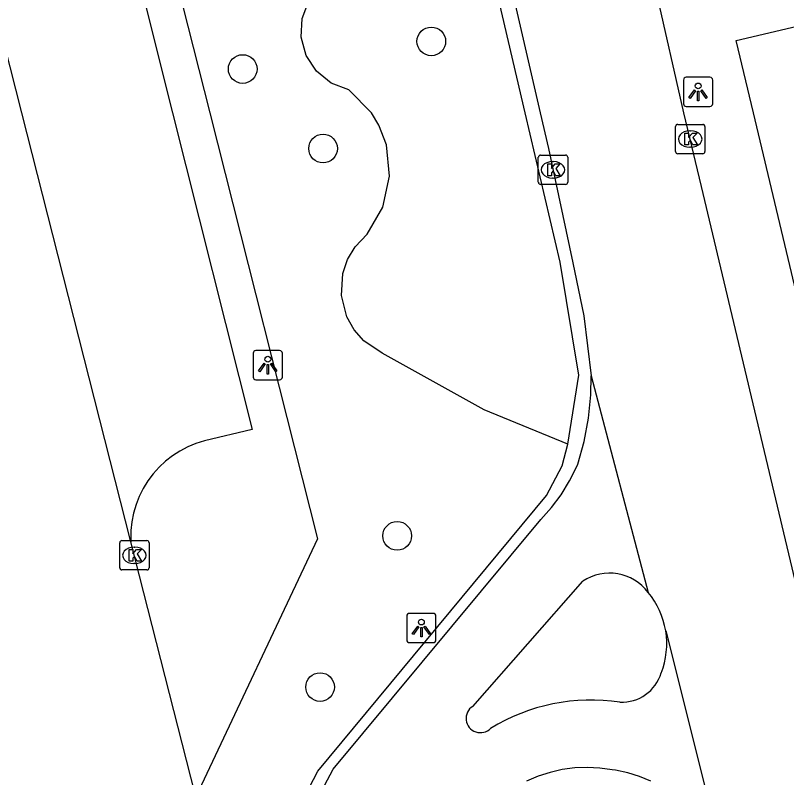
# Model space of a CAD drawing. Extents: x 157793 to 159380, y 380882 to 382313.
# Drawn here: x 158608.83 to 158635.11, y 381227.35 to 381253.32 of the extents above; entities that cross this region are included whole.
import ezdxf

# ---------------------------------------------------------------- set-up
doc = ezdxf.new("R2010")
doc.units = 0
for name, color, linetype in [('IMGEO_Boom', 7, 'Continuous'), ('IMGEO_Fietspad_open', 7, 'Continuous'), ('IMGEO_Groenvoorziening', 7, 'Continuous'), ('IMGEO_Kolk', 7, 'Continuous'), ('IMGEO_Lichtpunt', 7, 'Continuous'), ('IMGEO_Rijbaan_lokaal_open', 7, 'Continuous'), ('IMGEO_Voetpad_open', 7, 'Continuous')]:
    doc.layers.add(name, color=color, linetype=linetype)

msp = doc.modelspace()

# ---------------------------------------------------------------- linework, layer by layer
at = {"layer": 'IMGEO_Boom'}
for centre in [(158622.999, 381252.435), (158616.572, 381251.494), (158619.31, 381248.785), (158621.835, 381235.588), (158619.209, 381230.437)]:
    msp.add_circle(centre, 0.489, dxfattribs=at)
at = {"layer": 'IMGEO_Fietspad_open'}
for points in [[(158653.459, 381158.427), (158653.459, 381158.428), (158652.71, 381161.57), (158651.138, 381168.163), (158650.385, 381171.319), (158649.514, 381174.661), (158645.033, 381193.65), (158637.662, 381224.561), (158632.206, 381247.49), (158631.61, 381250), (158626.887, 381270.801), (158625.632, 381276.047)], [(158620.674, 381275.998), (158622.131, 381269.85), (158626.707, 381250), (158626.994, 381248.788), (158627.819, 381244.892), (158628.198, 381243.09), (158628.452, 381241.037)], [(158619.357, 381227.08), (158619.66, 381227.637), (158626.727, 381236.142), (158627.093, 381236.551), (158627.421, 381236.99), (158627.708, 381237.458), (158627.953, 381237.949), (158627.99, 381238.034), (158628.21, 381238.806), (158628.361, 381239.594), (158628.44, 381240.393), (158628.452, 381241.037)], [(158628.452, 381241.037), (158630.386, 381233.662)], [(158624.41, 381229.78), (158628.164, 381234.04)], [(158630.986, 381232.35), (158632.959, 381224.507)], [(158630.483, 381227.235), (158630.094, 381227.393), (158629.692, 381227.516), (158629.281, 381227.603), (158629.162, 381227.621), (158628.739, 381227.679), (158628.312, 381227.698), (158627.886, 381227.68), (158627.462, 381227.623), (158627.046, 381227.529), (158626.639, 381227.398), (158626.246, 381227.232)]]:
    msp.add_lwpolyline(points, dxfattribs=at)
for centre, radius, start, end in [((158629.076, 381232.679), 1.638, 36.8725, 123.8184), ((158628.282, 381231.907), 2.74, 9.3104, 39.8404), ((158628.295, 381231.908), 2.727, 338.661, 9.3169), ((158629.492, 381231.327), 1.404, 267.2184, 342.9997), ((158628.454, 381223.402), 6.594, 81.5383, 121.4015), ((158624.67, 381229.369), 0.486, 122.3688, 315.6922)]:
    msp.add_arc(centre, radius, start, end, dxfattribs=at)
at = {"layer": 'IMGEO_Groenvoorziening'}
msp.add_lwpolyline([(158627.654, 381238.715), (158624.805, 381239.878), (158621.325, 381241.81), (158620.699, 381242.228), (158620.367, 381242.607), (158620.121, 381243.046), (158619.936, 381243.776), (158619.985, 381244.527), (158620.147, 381245.004), (158620.405, 381245.436), (158620.813, 381245.862), (158621.352, 381246.79), (158621.578, 381247.84), (158621.469, 381248.908), (158621.213, 381249.578), (158620.96, 381250), (158620.188, 381250.789), (158619.588, 381251.017), (158619.088, 381251.419), (158618.737, 381251.957), (158618.569, 381252.576), (158618.6, 381253.217), (158618.828, 381253.817)], dxfattribs=at)
at = {"layer": 'IMGEO_Kolk'}
for p, q in [((158631.322, 381248.683), (158631.322, 381249.535)), ((158631.397, 381249.609), (158632.249, 381249.609)), ((158632.323, 381249.535), (158632.323, 381248.683)), ((158631.81, 381249.389), (158631.835, 381249.389)), ((158631.833, 381248.829), (158631.808, 381248.829)), ((158626.646, 381247.634), (158626.646, 381248.486)), ((158626.721, 381248.56), (158627.573, 381248.56)), ((158627.647, 381248.486), (158627.647, 381247.634)), ((158632.249, 381248.609), (158631.397, 381248.609)), ((158627.134, 381248.34), (158627.159, 381248.34)), ((158627.157, 381247.78), (158627.132, 381247.78)), ((158627.573, 381247.56), (158626.721, 381247.56)), ((158612.38, 381234.5), (158612.38, 381235.352)), ((158612.455, 381235.426), (158613.307, 381235.426)), ((158613.381, 381235.352), (158613.381, 381234.5)), ((158612.868, 381235.206), (158612.893, 381235.206)), ((158612.891, 381234.646), (158612.866, 381234.646)), ((158613.307, 381234.426), (158612.455, 381234.426))]:
    msp.add_line(p, q, dxfattribs=at)
for points in [[(158631.322, 381248.683), (158631.322, 381249.535)], [(158631.397, 381249.609), (158632.249, 381249.609)], [(158632.323, 381249.535), (158632.323, 381248.683)], [(158631.643, 381249.309), (158631.766, 381249.309), (158631.766, 381249.158), (158631.896, 381249.309), (158632.06, 381249.309), (158631.914, 381249.158), (158632.067, 381248.909), (158631.915, 381248.909), (158631.83, 381249.073), (158631.766, 381249.006), (158631.766, 381248.909), (158631.643, 381248.909), (158631.643, 381249.309)], [(158626.646, 381247.634), (158626.646, 381248.486)], [(158626.721, 381248.56), (158627.573, 381248.56)], [(158627.647, 381248.486), (158627.647, 381247.634)], [(158632.249, 381248.609), (158631.397, 381248.609)], [(158626.967, 381248.26), (158627.09, 381248.26), (158627.09, 381248.109), (158627.22, 381248.26), (158627.384, 381248.26), (158627.238, 381248.109), (158627.391, 381247.86), (158627.239, 381247.86), (158627.154, 381248.024), (158627.09, 381247.957), (158627.09, 381247.86), (158626.967, 381247.86), (158626.967, 381248.26)], [(158627.573, 381247.56), (158626.721, 381247.56)], [(158612.38, 381234.5), (158612.38, 381235.352)], [(158612.455, 381235.426), (158613.307, 381235.426)], [(158613.381, 381235.352), (158613.381, 381234.5)], [(158612.701, 381235.126), (158612.824, 381235.126), (158612.824, 381234.975), (158612.954, 381235.126), (158613.118, 381235.126), (158612.972, 381234.975), (158613.125, 381234.726), (158612.973, 381234.726), (158612.888, 381234.89), (158612.824, 381234.823), (158612.824, 381234.726), (158612.701, 381234.726), (158612.701, 381235.126)], [(158613.307, 381234.426), (158612.455, 381234.426)]]:
    msp.add_lwpolyline(points, dxfattribs=at)
for centre, start, end in [((158631.399, 381249.533), 91.552, 178.448), ((158631.399, 381249.533), 91.552, 178.448), ((158632.247, 381249.533), 1.552, 88.448), ((158632.247, 381249.533), 1.552, 88.448), ((158626.723, 381248.484), 91.552, 178.448), ((158626.723, 381248.484), 91.552, 178.448), ((158627.571, 381248.484), 1.552, 88.448), ((158627.571, 381248.484), 1.552, 88.448), ((158631.399, 381248.685), 181.552, 268.448), ((158631.399, 381248.685), 181.552, 268.448), ((158632.247, 381248.685), 271.552, 358.448), ((158632.247, 381248.685), 271.552, 358.448), ((158626.723, 381247.636), 181.552, 268.448), ((158626.723, 381247.636), 181.552, 268.448), ((158627.571, 381247.636), 271.552, 358.448), ((158627.571, 381247.636), 271.552, 358.448), ((158612.457, 381235.35), 91.552, 178.448), ((158612.457, 381235.35), 91.552, 178.448), ((158613.305, 381235.35), 1.552, 88.448), ((158613.305, 381235.35), 1.552, 88.448), ((158612.457, 381234.502), 181.552, 268.448), ((158612.457, 381234.502), 181.552, 268.448), ((158613.305, 381234.502), 271.552, 358.448), ((158613.305, 381234.502), 271.552, 358.448)]:
    msp.add_arc(centre, 0.0765, start, end, dxfattribs=at)
for centre, major_axis, ratio, start_param, end_param in [((158631.809, 381249.109), (-0.387, 0.002), 0.722429, 4.712389, 7.853982), ((158631.834, 381249.109), (-0.39, 0.002), 0.717154, 1.570796, 4.712389), ((158627.133, 381248.06), (-0.387, 0.002), 0.722429, 4.712389, 7.853982), ((158627.158, 381248.06), (-0.39, 0.002), 0.717154, 1.570796, 4.712389), ((158612.867, 381234.926), (-0.387, 0.002), 0.722429, 4.712389, 7.853982), ((158612.892, 381234.926), (-0.39, 0.002), 0.717154, 1.570796, 4.712389)]:
    msp.add_ellipse(centre, major_axis=major_axis, ratio=ratio, start_param=start_param, end_param=end_param, dxfattribs=at)
at = {"layer": 'IMGEO_Lichtpunt'}
for p, q in [((158631.593, 381251.12), (158631.593, 381250.313)), ((158631.593, 381251.12), (158631.593, 381250.313)), ((158632.495, 381251.215), (158631.687, 381251.215)), ((158632.495, 381251.215), (158631.687, 381251.215)), ((158632.589, 381250.313), (158632.589, 381251.12)), ((158632.589, 381250.313), (158632.589, 381251.12)), ((158631.687, 381250.219), (158632.495, 381250.219)), ((158631.687, 381250.219), (158632.495, 381250.219)), ((158617.83, 381241.903), (158617.022, 381241.903)), ((158617.83, 381241.903), (158617.022, 381241.903)), ((158616.928, 381241.808), (158616.928, 381241.001)), ((158616.928, 381241.808), (158616.928, 381241.001)), ((158617.924, 381241.001), (158617.924, 381241.808)), ((158617.924, 381241.001), (158617.924, 381241.808)), ((158617.022, 381240.907), (158617.83, 381240.907)), ((158617.022, 381240.907), (158617.83, 381240.907)), ((158623.064, 381232.948), (158622.256, 381232.948)), ((158623.064, 381232.948), (158622.256, 381232.948)), ((158622.162, 381232.853), (158622.162, 381232.046)), ((158622.162, 381232.853), (158622.162, 381232.046)), ((158623.158, 381232.046), (158623.158, 381232.853)), ((158623.158, 381232.046), (158623.158, 381232.853)), ((158622.256, 381231.952), (158623.064, 381231.952)), ((158622.256, 381231.952), (158623.064, 381231.952))]:
    msp.add_line(p, q, dxfattribs=at)
for points in [[(158631.967, 381250.784), (158632.006, 381250.756), (158631.818, 381250.494), (158631.78, 381250.521), (158631.967, 381250.784)], [(158632.069, 381250.736), (158632.116, 381250.736), (158632.116, 381250.414), (158632.069, 381250.414), (158632.069, 381250.736)], [(158632.179, 381250.756), (158632.217, 381250.783), (158632.404, 381250.521), (158632.365, 381250.493), (158632.179, 381250.756)], [(158617.302, 381241.472), (158617.341, 381241.444), (158617.153, 381241.182), (158617.115, 381241.209), (158617.302, 381241.472)], [(158617.404, 381241.424), (158617.451, 381241.424), (158617.451, 381241.102), (158617.404, 381241.102), (158617.404, 381241.424)], [(158617.514, 381241.444), (158617.552, 381241.471), (158617.739, 381241.209), (158617.7, 381241.181), (158617.514, 381241.444)], [(158622.536, 381232.517), (158622.575, 381232.489), (158622.387, 381232.227), (158622.349, 381232.254), (158622.536, 381232.517)], [(158622.638, 381232.469), (158622.685, 381232.469), (158622.685, 381232.147), (158622.638, 381232.147), (158622.638, 381232.469)], [(158622.748, 381232.489), (158622.786, 381232.516), (158622.973, 381232.254), (158622.934, 381232.226), (158622.748, 381232.489)]]:
    msp.add_lwpolyline(points, dxfattribs=at)
for centre in [(158632.092, 381250.918), (158617.427, 381241.606), (158622.661, 381232.651)]:
    msp.add_circle(centre, 0.0994, dxfattribs=at)
for centre, start, end in [((158631.687, 381251.12), 90, 180), ((158631.687, 381251.12), 90, 180), ((158632.495, 381251.12), 0, 90), ((158632.495, 381251.12), 0, 90), ((158631.687, 381250.313), 180, 270), ((158631.687, 381250.313), 180, 270), ((158632.495, 381250.313), 270, 0), ((158632.495, 381250.313), 270, 360), ((158617.022, 381241.808), 90, 180), ((158617.022, 381241.808), 90, 180), ((158617.83, 381241.808), 0, 90), ((158617.83, 381241.808), 0, 90), ((158617.022, 381241.001), 180, 270), ((158617.022, 381241.001), 180, 270), ((158617.83, 381241.001), 270, 0), ((158617.83, 381241.001), 270, 360), ((158622.256, 381232.853), 90, 180), ((158622.256, 381232.853), 90, 180), ((158623.064, 381232.853), 0, 90), ((158623.064, 381232.853), 0, 90), ((158622.256, 381232.046), 180, 270), ((158622.256, 381232.046), 180, 270), ((158623.064, 381232.046), 270, 0), ((158623.064, 381232.046), 270, 360)]:
    msp.add_arc(centre, 0.0946, start, end, dxfattribs=at)
at = {"layer": 'IMGEO_Rijbaan_lokaal_open'}
for points in [[(158612.762, 381235.389), (158609.049, 381250), (158602.868, 381274.325)], [(158614.971, 381226.694), (158614.801, 381227.364), (158612.762, 381235.389)]]:
    msp.add_lwpolyline(points, dxfattribs=at)
at = {"layer": 'IMGEO_Voetpad_open'}
for points in [[(158627.654, 381238.715), (158628.022, 381241.059), (158627.389, 381244.914), (158626.201, 381250), (158620.349, 381275.047), (158620.005, 381275.724), (158619.602, 381276.367), (158619.143, 381276.972), (158618.632, 381277.534), (158618.072, 381278.047), (158617.91, 381278.18)], [(158608.885, 381275.867), (158615.446, 381250), (158619.125, 381235.492), (158614.971, 381226.694)], [(158607.76, 381275.579), (158614.181, 381250), (158616.889, 381239.212), (158615.264, 381238.824), (158614.977, 381238.734), (158614.698, 381238.619), (158614.431, 381238.479), (158614.178, 381238.316), (158613.94, 381238.131), (158613.72, 381237.926), (158613.519, 381237.701), (158613.339, 381237.46), (158613.181, 381237.204), (158613.047, 381236.934), (158612.937, 381236.654), (158612.853, 381236.364), (158612.795, 381236.069), (158612.763, 381235.769), (158612.759, 381235.468), (158612.762, 381235.389)], [(158635.712, 381242.7), (158633.976, 381250), (158633.39, 381252.463), (158642.419, 381254.605)], [(158621.418, 381190.583), (158619.249, 381210.94), (158618.19, 381223.671), (158618.184, 381223.866), (158618.201, 381224.511), (158618.276, 381225.153), (158618.407, 381225.785), (158618.595, 381226.403), (158618.837, 381227.002), (158619.132, 381227.577), (158626.919, 381236.969), (158627.462, 381237.974), (158627.654, 381238.715)]]:
    msp.add_lwpolyline(points, dxfattribs=at)

doc.saveas('drawing.dxf')
